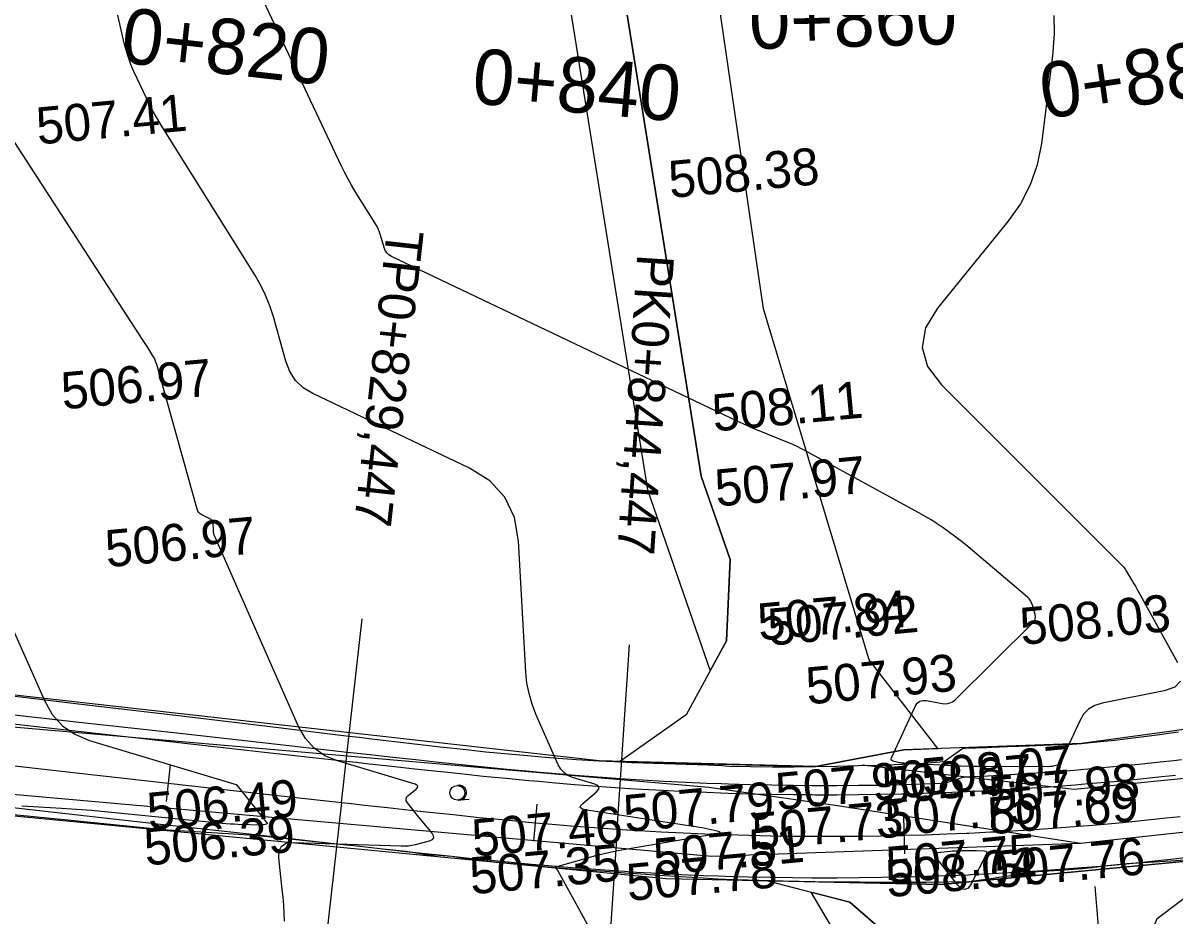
# Model space of a CAD drawing. Extents: x -636600 to -628587, y -1090963 to -1085869.
# Drawn here: x -629032.6 to -628970.2, y -1086797.1 to -1086748.7 of the extents above; entities that cross this region are included whole.
import ezdxf

# ---------------------------------------------------------------- set-up
doc = ezdxf.new("R2010")
doc.units = 0
for name, color, linetype in [('01_PARCELY_NÁVRH_PC', 7, 'Continuous'), ('40', 7, 'Continuous'), ('42', 7, 'Continuous'), ('43', 7, 'Continuous'), ('dno příkopu', 7, 'Continuous'), ('Ex_Major Contours', 7, 'Continuous'), ('Ex_Minor Contours', 7, 'Continuous'), ('HEKTOMETRY20', 7, 'Continuous'), ('HL_BODY', 7, 'Continuous'), ('koty_vše', 7, 'Continuous'), ('POLOMERY', 7, 'Continuous'), ('situace_osa', 7, 'Continuous'), ('situace_těleso', 7, 'Continuous'), ('situace_vozovka', 7, 'Continuous'), ('VRCHOLY', 7, 'Continuous')]:
    doc.layers.add(name, color=color, linetype=linetype)

msp = doc.modelspace()

# ---------------------------------------------------------------- linework, layer by layer
at = {"layer": '01_PARCELY_NÁVRH_PC'}
for points in [[(-629023.324, -1086607.22), (-629003.684, -1086743.443), (-628998.781, -1086774.012), (-628995.39, -1086783.823), (-628994.501, -1086782.193), (-628994.304, -1086777.783), (-628995.861, -1086773.279), (-629000.718, -1086742.992), (-629020.293, -1086607.22)], [(-629020.293, -1086607.22), (-629000.718, -1086742.992), (-628995.861, -1086773.279), (-628994.304, -1086777.783), (-628994.501, -1086782.193), (-628996.683, -1086786.194), (-629000.285, -1086788.747), (-628989.654, -1086788.998), (-628984.888, -1086788.095), (-628983.046, -1086788.029), (-628986.77, -1086783.218), (-628992.496, -1086764.214), (-629015.382, -1086607.22)], [(-628587.269, -1086709.846), (-628682.383, -1086727.217), (-628724.583, -1086735.169), (-628761.297, -1086743.7), (-628783.357, -1086747.624), (-628846.34, -1086756.327), (-628846.47, -1086755.528), (-628852.251, -1086756.326), (-628948.947, -1086783.446), (-628960.842, -1086785.791), (-628975.264, -1086787.75), (-628984.888, -1086788.095), (-628989.654, -1086788.998), (-629001.4, -1086788.689), (-629088.786, -1086778.863)], [(-629078.727, -1086787.275), (-628997.762, -1086795.072), (-628982.868, -1086795.387), (-628963.309, -1086793.531), (-628948.623, -1086790.56), (-628894.943, -1086775.724), (-628874.3, -1086769.216), (-628849.206, -1086762.461), (-628828.363, -1086758.784), (-628783.782, -1086753.088), (-628650.291, -1086728.39), (-628617.771, -1086723.656), (-628591.818, -1086717.128), (-628587.269, -1086716.269)], [(-628873.252, -1086904.22), (-628968.255, -1086812.872), (-628972.31, -1086807.723), (-628973.183, -1086802.18), (-628971.175, -1086797.224), (-628966.69, -1086793.852), (-628982.868, -1086795.387), (-628992.283, -1086795.188), (-628987.821, -1086796.349), (-628984.341, -1086799.373), (-628979.908, -1086806.883), (-628969.012, -1086819.299), (-628880.218, -1086904.22)], [(-628880.218, -1086904.22), (-628969.012, -1086819.299), (-628979.908, -1086806.883), (-628984.341, -1086799.373), (-628987.821, -1086796.349), (-628989.933, -1086795.8), (-628982.349, -1086808.65), (-628971.18, -1086821.376), (-628884.558, -1086904.22)]]:
    msp.add_lwpolyline(points, dxfattribs=at)
at = {"layer": '40'}
for p, q in [((-628975.66, -1086790.246), (-628987.154, -1086788.922)), ((-628961.64, -1086788.842), (-628975.66, -1086790.246)), ((-628988.486, -1086791.105), (-628975.318, -1086793.146)), ((-628975.318, -1086793.146), (-628959.737, -1086791.466))]:
    msp.add_line(p, q, dxfattribs=at)
at = {"layer": '42'}
for p, q in [((-629044.933, -1086785.837), (-628995.448, -1086790.121)), ((-629045.058, -1086789.444), (-628995.3, -1086793.853)), ((-628995.448, -1086790.121), (-628988.486, -1086791.105)), ((-628995.3, -1086793.853), (-628975.318, -1086793.146))]:
    msp.add_line(p, q, dxfattribs=at)
at = {"layer": '43'}
for p, q in [((-629008.938, -1086790.812), (-629008.44, -1086790.766)), ((-629009.037, -1086790.822), (-629008.938, -1086790.812))]:
    msp.add_line(p, q, dxfattribs=at)
msp.add_circle((-629009.075, -1086790.424), 0.4, dxfattribs=at)
msp.add_arc((-629008.975, -1086790.414), 0.4, 265.04666, 102.53226, dxfattribs=at)
at = {"layer": 'dno příkopu'}
msp.add_lwpolyline([(-629034.372, -1086786.054), (-629029.403, -1086786.609), (-629024.434, -1086787.164), (-629019.465, -1086787.719), (-629015.045, -1086788.213), (-629014.496, -1086788.274), (-629013.804, -1086788.351), (-629012.564, -1086788.489), (-629011.326, -1086788.625), (-629010.089, -1086788.759), (-629009.542, -1086788.817), (-629008.853, -1086788.889), (-629007.619, -1086789.015), (-629006.386, -1086789.137), (-629005.154, -1086789.253), (-629004.609, -1086789.302), (-629003.923, -1086789.363), (-629002.694, -1086789.466), (-629001.465, -1086789.561), (-629000.237, -1086789.648), (-628999.694, -1086789.684), (-628999.068, -1086789.723), (-628997.897, -1086789.789), (-628996.727, -1086789.847), (-628995.556, -1086789.897), (-628994.781, -1086789.926), (-628994.384, -1086789.939), (-628993.213, -1086789.972), (-628992.041, -1086789.998), (-628990.869, -1086790.015), (-628989.863, -1086790.023), (-628989.696, -1086790.024), (-628988.524, -1086790.024), (-628987.352, -1086790.017), (-628986.18, -1086790.001), (-628985.008, -1086789.977), (-628984.945, -1086789.976), (-628983.837, -1086789.945), (-628982.665, -1086789.905), (-628981.629, -1086789.562), (-628981.507, -1086789.556), (-628980.339, -1086789.5), (-628980.046, -1086789.484), (-628979.171, -1086789.435), (-628978.003, -1086789.362), (-628976.836, -1086789.28), (-628975.669, -1086789.191), (-628975.147, -1086789.148), (-628974.503, -1086789.093), (-628973.338, -1086788.987), (-628972.173, -1086788.873), (-628971.01, -1086788.751), (-628970.26, -1086788.668), (-628969.847, -1086788.621)], dxfattribs=at)
at = {"layer": 'Ex_Major Contours'}
msp.add_lwpolyline([(-628996.164, -1086808.228), (-629003.639, -1086794.628), (-629003.651, -1086794.607), (-629003.664, -1086794.587), (-629003.677, -1086794.568), (-629003.692, -1086794.549), (-629003.751, -1086794.475), (-629003.761, -1086794.458), (-629003.762, -1086794.444), (-629003.753, -1086794.433), (-629003.735, -1086794.425), (-629001.566, -1086793.824), (-629001.196, -1086793.726), (-629000.824, -1086793.638), (-629000.45, -1086793.559), (-629000.073, -1086793.489), (-628995.005, -1086792.62), (-628994.882, -1086792.592), (-628994.841, -1086792.561), (-628994.881, -1086792.529), (-628995.003, -1086792.496), (-628995.653, -1086792.358), (-628995.816, -1086792.325), (-628995.979, -1086792.294), (-628996.143, -1086792.266), (-628996.307, -1086792.239), (-629002.163, -1086791.348), (-629002.341, -1086791.299), (-629002.418, -1086791.221), (-629002.392, -1086791.116), (-629002.265, -1086790.981), (-629001.551, -1086790.388), (-629001.422, -1086790.25), (-629001.394, -1086790.133), (-629001.466, -1086790.035), (-629001.638, -1086789.958), (-629002.831, -1086789.599), (-629003.084, -1086789.494), (-629003.298, -1086789.345), (-629003.472, -1086789.151), (-629003.607, -1086788.913), (-629004.818, -1086786.167), (-629005.032, -1086785.616), (-629005.194, -1086785.052), (-629005.305, -1086784.477), (-629005.365, -1086783.889), (-629005.763, -1086776.789), (-629005.987, -1086775.506), (-629006.504, -1086774.42), (-629007.314, -1086773.53), (-629008.417, -1086772.837), (-629016.905, -1086768.795), (-629017.419, -1086768.484), (-629017.835, -1086768.09), (-629018.152, -1086767.613), (-629018.37, -1086767.052), (-629019.042, -1086764.644), (-629019.23, -1086764.05), (-629019.459, -1086763.475), (-629019.73, -1086762.918), (-629020.041, -1086762.379), (-629025.113, -1086754.27), (-629025.325, -1086753.921), (-629025.525, -1086753.565), (-629025.715, -1086753.204), (-629025.895, -1086752.837), (-629026.59, -1086751.357), (-629026.754, -1086750.984), (-629026.896, -1086750.603), (-629027.018, -1086750.215), (-629027.118, -1086749.82), (-629027.926, -1086746.225)], dxfattribs=at)
at = {"layer": 'Ex_Minor Contours'}
for points in [[(-628969.912, -1086784.385), (-628970.221, -1086784.707), (-628970.793, -1086784.906), (-628974.152, -1086785.567), (-628974.548, -1086785.69), (-628974.883, -1086785.891), (-628975.155, -1086786.169), (-628975.367, -1086786.526), (-628976.4, -1086788.789), (-628976.429, -1086788.839), (-628976.467, -1086788.879), (-628976.514, -1086788.908), (-628976.569, -1086788.927), (-628976.806, -1086788.982), (-628976.865, -1086788.994), (-628976.925, -1086789.002), (-628976.986, -1086789.007), (-628977.046, -1086789.009), (-628980.425, -1086789.003), (-628980.888, -1086788.999), (-628981.351, -1086788.99), (-628981.813, -1086788.975), (-628982.276, -1086788.954), (-628984.901, -1086788.82), (-628984.975, -1086788.814), (-628985.048, -1086788.805), (-628985.121, -1086788.793), (-628985.194, -1086788.777), (-628985.482, -1086788.706), (-628985.541, -1086788.682), (-628985.574, -1086788.646), (-628985.582, -1086788.597), (-628985.564, -1086788.536), (-628984.271, -1086785.741), (-628984.166, -1086785.575), (-628984.03, -1086785.468), (-628983.864, -1086785.42), (-628983.668, -1086785.431), (-628982.824, -1086785.59), (-628982.62, -1086785.606), (-628982.431, -1086785.574), (-628982.256, -1086785.494), (-628982.096, -1086785.367), (-628977.908, -1086781.225), (-628977.828, -1086781.126), (-628977.781, -1086781.018), (-628977.767, -1086780.901), (-628977.786, -1086780.775), (-628977.927, -1086780.254), (-628977.971, -1086780.13), (-628978.031, -1086780.016), (-628978.109, -1086779.912), (-628978.203, -1086779.82), (-628981.539, -1086777), (-628982.14, -1086776.517), (-628982.764, -1086776.066), (-628983.409, -1086775.647), (-628984.076, -1086775.261), (-628990.096, -1086771.971), (-628990.403, -1086771.809), (-628990.714, -1086771.656), (-628991.03, -1086771.512), (-628991.351, -1086771.378), (-628992.64, -1086770.859), (-628992.962, -1086770.727), (-628993.281, -1086770.59), (-628993.598, -1086770.448), (-628993.913, -1086770.301), (-629012.642, -1086761.381), (-629012.784, -1086761.295), (-629012.899, -1086761.186), (-629012.987, -1086761.054), (-629013.047, -1086760.899), (-629013.233, -1086760.233), (-629013.285, -1086760.069), (-629013.348, -1086759.91), (-629013.423, -1086759.756), (-629013.509, -1086759.607), (-629014.604, -1086757.856), (-629014.812, -1086757.512), (-629015.01, -1086757.163), (-629015.197, -1086756.808), (-629015.373, -1086756.447), (-629020.026, -1086746.551)], [(-628976.768, -1086748.337), (-628976.751, -1086749.32), (-628976.843, -1086750.505), (-628977.441, -1086755.257), (-628977.666, -1086756.413), (-628978.043, -1086757.504), (-628978.572, -1086758.529), (-628979.252, -1086759.49), (-628983.065, -1086764.169), (-628983.717, -1086765.246), (-628983.899, -1086766.299), (-628983.61, -1086767.328), (-628982.851, -1086768.333), (-628973.206, -1086777.964), (-628973.101, -1086778.076), (-628973.002, -1086778.194), (-628972.911, -1086778.317), (-628972.827, -1086778.447), (-628972.507, -1086778.975), (-628972.427, -1086779.107), (-628972.349, -1086779.24), (-628972.273, -1086779.374), (-628972.198, -1086779.509), (-628970.077, -1086783.375)], [(-629018.43, -1086797.369), (-629018.452, -1086796.94), (-629018.48, -1086796.51), (-629018.515, -1086796.082), (-629018.557, -1086795.653), (-629018.74, -1086793.942), (-629018.726, -1086793.569), (-629018.593, -1086793.306), (-629018.341, -1086793.155), (-629017.97, -1086793.113), (-629012.119, -1086793.301), (-629011.923, -1086793.3), (-629011.728, -1086793.286), (-629011.535, -1086793.258), (-629011.343, -1086793.215), (-629010.579, -1086793.02), (-629010.427, -1086792.958), (-629010.355, -1086792.87), (-629010.361, -1086792.756), (-629010.447, -1086792.617), (-629011.061, -1086791.868), (-629011.152, -1086791.758), (-629011.242, -1086791.647), (-629011.331, -1086791.535), (-629011.42, -1086791.423), (-629011.781, -1086790.969), (-629011.843, -1086790.863), (-629011.857, -1086790.762), (-629011.822, -1086790.666), (-629011.74, -1086790.575), (-629011.313, -1086790.22), (-629011.236, -1086790.137), (-629011.219, -1086790.067), (-629011.262, -1086790.008), (-629011.365, -1086789.962), (-629015.56, -1086788.699), (-629016.25, -1086788.414), (-629016.832, -1086788.008), (-629017.306, -1086787.48), (-629017.673, -1086786.83), (-629022.207, -1086776.548), (-629022.239, -1086776.464), (-629022.264, -1086776.378), (-629022.281, -1086776.291), (-629022.29, -1086776.201), (-629022.31, -1086775.84), (-629022.325, -1086775.756), (-629022.359, -1086775.685), (-629022.412, -1086775.627), (-629022.484, -1086775.581), (-629022.915, -1086775.376), (-629023.005, -1086775.321), (-629023.078, -1086775.252), (-629023.134, -1086775.169), (-629023.172, -1086775.07), (-629025.359, -1086767.229), (-629025.399, -1086767.105), (-629025.447, -1086766.985), (-629025.503, -1086766.869), (-629025.568, -1086766.756), (-629025.845, -1086766.313), (-629025.915, -1086766.203), (-629025.985, -1086766.092), (-629026.055, -1086765.982), (-629026.126, -1086765.873), (-629033.049, -1086755.211)], [(-629033.129, -1086781.596), (-629031.438, -1086785.432), (-629031.015, -1086786.18), (-629030.469, -1086786.788), (-629029.799, -1086787.255), (-629029.005, -1086787.583), (-629021.01, -1086789.991), (-629021.008, -1086789.992), (-629021.007, -1086789.993), (-629021.007, -1086789.995), (-629021.009, -1086789.996), (-629021.017, -1086790.003), (-629021.019, -1086790.005), (-629021.019, -1086790.007), (-629021.019, -1086790.009), (-629021.018, -1086790.011), (-629019.584, -1086791.817), (-629019.561, -1086791.846), (-629019.538, -1086791.875), (-629019.514, -1086791.904), (-629019.491, -1086791.933), (-629019.394, -1086792.05), (-629019.379, -1086792.075), (-629019.378, -1086792.096), (-629019.391, -1086792.111), (-629019.418, -1086792.123), (-629019.556, -1086792.158), (-629019.591, -1086792.166), (-629019.625, -1086792.171), (-629019.661, -1086792.173), (-629019.696, -1086792.173), (-629020.945, -1086792.133), (-629021.164, -1086792.124), (-629021.384, -1086792.112), (-629021.603, -1086792.096), (-629021.822, -1086792.076), (-629028.358, -1086791.436), (-629028.896, -1086791.386), (-629029.434, -1086791.341), (-629029.972, -1086791.302), (-629030.511, -1086791.267), (-629032.667, -1086791.139)]]:
    msp.add_lwpolyline(points, dxfattribs=at)
msp.add_lwpolyline([(-628983.22, -1086793.728), (-628983.161, -1086793.674), (-628983.042, -1086793.647), (-628982.381, -1086793.581), (-628982.261, -1086793.571), (-628982.141, -1086793.563), (-628982.021, -1086793.558), (-628981.9, -1086793.555), (-628981.388, -1086793.548), (-628981.282, -1086793.547), (-628981.177, -1086793.548), (-628981.071, -1086793.549), (-628980.965, -1086793.552), (-628980.543, -1086793.566), (-628980.457, -1086793.581), (-628980.409, -1086793.618), (-628980.4, -1086793.678), (-628980.429, -1086793.761), (-628981.253, -1086795.353), (-628981.413, -1086795.58), (-628981.587, -1086795.667), (-628981.773, -1086795.614), (-628981.973, -1086795.421), (-628983.155, -1086793.913), (-628983.218, -1086793.808)], close=True, dxfattribs=at)
at = {"layer": 'HEKTOMETRY20'}
for points in [[(-629024.628, -1086788.903), (-629024.85, -1086790.891)], [(-629004.765, -1086791.045), (-629004.944, -1086793.037)], [(-628984.902, -1086791.725), (-628984.853, -1086793.724)]]:
    msp.add_lwpolyline(points, dxfattribs=at)
at = {"layer": 'HL_BODY'}
for points in [[(-629015.351, -1086790.946), (-629014.24, -1086781.008)], [(-629000.422, -1086792.392), (-628999.751, -1086782.415)]]:
    msp.add_lwpolyline(points, dxfattribs=at)
at = {"layer": 'POLOMERY'}
for points in [[(-629015.351, -1086790.946), (-629016.461, -1086800.884)], [(-629000.422, -1086792.392), (-629001.093, -1086802.369)]]:
    msp.add_lwpolyline(points, dxfattribs=at)
at = {"layer": 'situace_osa'}
msp.add_lwpolyline([(-629034.677, -1086788.787), (-629029.708, -1086789.342), (-629024.739, -1086789.897), (-629019.77, -1086790.452), (-629015.351, -1086790.946), (-629014.801, -1086791.007), (-629014.108, -1086791.085), (-629012.866, -1086791.222), (-629011.624, -1086791.359), (-629010.381, -1086791.493), (-629009.831, -1086791.551), (-629009.138, -1086791.624), (-629007.894, -1086791.751), (-629006.65, -1086791.874), (-629005.406, -1086791.991), (-629004.855, -1086792.041), (-629004.161, -1086792.103), (-629002.915, -1086792.207), (-629001.669, -1086792.304), (-629000.422, -1086792.392), (-628999.87, -1086792.428), (-628999.233, -1086792.468), (-628998.043, -1086792.535), (-628996.853, -1086792.594), (-628995.663, -1086792.645), (-628994.876, -1086792.674), (-628994.472, -1086792.687), (-628993.282, -1086792.722), (-628992.09, -1086792.747), (-628990.899, -1086792.765), (-628989.877, -1086792.773), (-628989.708, -1086792.774), (-628988.516, -1086792.774), (-628987.325, -1086792.767), (-628986.134, -1086792.751), (-628984.942, -1086792.726), (-628984.878, -1086792.725), (-628983.751, -1086792.694), (-628982.561, -1086792.653), (-628981.494, -1086792.609), (-628981.37, -1086792.603), (-628980.18, -1086792.545), (-628979.882, -1086792.53), (-628978.991, -1086792.479), (-628977.802, -1086792.405), (-628976.613, -1086792.322), (-628975.425, -1086792.231), (-628974.894, -1086792.188), (-628974.238, -1086792.132), (-628973.051, -1086792.024), (-628971.866, -1086791.908), (-628970.681, -1086791.784), (-628969.918, -1086791.699)], dxfattribs=at)
at = {"layer": 'situace_těleso'}
for points in [[(-629034.259, -1086785.041), (-629029.294, -1086785.634), (-629024.329, -1086786.227), (-629019.364, -1086786.82), (-629014.949, -1086787.347), (-629014.4, -1086787.412), (-629013.709, -1086787.495), (-629012.471, -1086787.642), (-629011.235, -1086787.788), (-629010, -1086787.931), (-629009.455, -1086787.992), (-629008.768, -1086788.067), (-629007.537, -1086788.196), (-629006.307, -1086788.315), (-629005.078, -1086788.425), (-629004.535, -1086788.471), (-629003.851, -1086788.525), (-629002.625, -1086788.613), (-629001.4, -1086788.689), (-629000.177, -1086788.753), (-628999.636, -1086788.776), (-628999.012, -1086788.801), (-628997.847, -1086788.838), (-628996.682, -1086788.879), (-628995.517, -1086788.908), (-628994.748, -1086788.953), (-628994.353, -1086788.972), (-628993.188, -1086788.996), (-628992.023, -1086789.008), (-628990.857, -1086789.009), (-628989.858, -1086789.001), (-628989.692, -1086788.999), (-628988.527, -1086788.976), (-628987.363, -1086788.943), (-628986.198, -1086788.92), (-628985.035, -1086788.875), (-628984.972, -1086788.872), (-628983.872, -1086788.811), (-628982.71, -1086788.728), (-628981.698, -1086788.001), (-628981.578, -1086787.998), (-628980.419, -1086787.963), (-628980.128, -1086787.953), (-628979.261, -1086787.908), (-628978.101, -1086787.87), (-628976.941, -1086787.832), (-628975.782, -1086787.782), (-628975.264, -1086787.75), (-628974.626, -1086787.687), (-628973.472, -1086787.564), (-628972.32, -1086787.429), (-628971.169, -1086787.282), (-628970.428, -1086787.181), (-628970.02, -1086787.124)], [(-628969.65, -1086794.069), (-628970.427, -1086794.122), (-628971.633, -1086794.201), (-628972.839, -1086794.275), (-628974.04, -1086794.401), (-628974.703, -1086794.478), (-628975.24, -1086794.537), (-628976.445, -1086794.626), (-628977.65, -1086794.698), (-628978.849, -1086794.879), (-628979.748, -1086795.012), (-628980.05, -1086795.056), (-628981.252, -1086795.228), (-628981.377, -1086795.246), (-628982.461, -1086795.265), (-628983.672, -1086795.272), (-628984.816, -1086795.274), (-628984.881, -1086795.274), (-628986.091, -1086795.272), (-628987.3, -1086795.265), (-628988.509, -1086795.254), (-628989.718, -1086795.238), (-628989.89, -1086795.235), (-628990.926, -1086795.217), (-628992.135, -1086795.191), (-628993.343, -1086795.161), (-628994.551, -1086795.119), (-628994.96, -1086795.096), (-628995.757, -1086795.05), (-628996.963, -1086794.976), (-628998.169, -1086794.898), (-628999.374, -1086794.816), (-629000.02, -1086794.77), (-629000.579, -1086794.729), (-629001.842, -1086794.633), (-629003.103, -1086794.533), (-629004.362, -1086794.427), (-629005.063, -1086794.362), (-629005.619, -1086794.311), (-629006.874, -1086794.193), (-629008.128, -1086794.074), (-629009.371, -1086793.864), (-629010.071, -1086793.824), (-629010.626, -1086793.792), (-629011.868, -1086793.603), (-629013.115, -1086793.471), (-629014.36, -1086793.339), (-629015.053, -1086793.265), (-629015.603, -1086793.206), (-629020.025, -1086792.734), (-629025.021, -1086792.422), (-629029.997, -1086791.93), (-629034.974, -1086791.438)]]:
    msp.add_lwpolyline(points, dxfattribs=at)
at = {"layer": 'situace_vozovka'}
for points in [[(-629034.427, -1086786.55), (-629029.458, -1086787.106), (-629024.489, -1086787.661), (-629019.52, -1086788.216), (-629015.101, -1086788.71), (-629014.551, -1086788.771), (-629013.859, -1086788.848), (-629012.619, -1086788.986), (-629011.38, -1086789.122), (-629010.142, -1086789.256), (-629009.594, -1086789.314), (-629008.905, -1086789.386), (-629007.669, -1086789.513), (-629006.434, -1086789.634), (-629005.2, -1086789.751), (-629004.654, -1086789.8), (-629003.966, -1086789.861), (-629002.734, -1086789.964), (-629001.502, -1086790.06), (-629000.271, -1086790.147), (-628999.726, -1086790.183), (-628999.098, -1086790.222), (-628997.924, -1086790.288), (-628996.75, -1086790.347), (-628995.575, -1086790.397), (-628994.799, -1086790.425), (-628994.4, -1086790.439), (-628993.225, -1086790.472), (-628992.05, -1086790.498), (-628990.874, -1086790.515), (-628989.866, -1086790.523), (-628989.699, -1086790.524), (-628988.523, -1086790.524), (-628987.347, -1086790.517), (-628986.172, -1086790.501), (-628984.996, -1086790.477), (-628984.932, -1086790.475), (-628983.821, -1086790.445), (-628982.646, -1086790.404), (-628981.593, -1086790.361), (-628981.471, -1086790.355), (-628980.297, -1086790.298), (-628980.003, -1086790.283), (-628979.123, -1086790.233), (-628977.95, -1086790.16), (-628976.777, -1086790.078), (-628975.605, -1086789.988), (-628975.08, -1086789.945), (-628974.433, -1086789.89), (-628973.263, -1086789.784), (-628972.093, -1086789.669), (-628970.923, -1086789.547), (-628970.17, -1086789.463)], [(-629034.927, -1086791.023), (-629029.958, -1086791.578), (-629024.989, -1086792.133), (-629020.02, -1086792.688), (-629015.601, -1086793.182), (-629015.051, -1086793.243), (-629014.358, -1086793.321), (-629013.113, -1086793.459), (-629011.867, -1086793.596), (-629010.62, -1086793.73), (-629010.067, -1086793.789), (-629009.37, -1086793.862), (-629008.119, -1086793.99), (-629006.866, -1086794.114), (-629005.612, -1086794.232), (-629005.056, -1086794.282), (-629004.355, -1086794.344), (-629003.096, -1086794.45), (-629001.836, -1086794.547), (-629000.573, -1086794.637), (-629000.014, -1086794.674), (-628999.368, -1086794.714), (-628998.163, -1086794.782), (-628996.957, -1086794.842), (-628995.751, -1086794.893), (-628994.954, -1086794.923), (-628994.545, -1086794.936), (-628993.338, -1086794.971), (-628992.131, -1086794.997), (-628990.924, -1086795.015), (-628989.889, -1086795.023), (-628989.717, -1086795.024), (-628988.51, -1086795.024), (-628987.303, -1086795.017), (-628986.095, -1086795), (-628984.888, -1086794.976), (-628984.823, -1086794.974), (-628983.682, -1086794.943), (-628982.475, -1086794.901), (-628981.394, -1086794.856), (-628981.269, -1086794.851), (-628980.063, -1086794.792), (-628979.761, -1086794.776), (-628978.858, -1086794.725), (-628977.653, -1086794.65), (-628976.449, -1086794.566), (-628975.245, -1086794.474), (-628974.707, -1086794.43), (-628974.042, -1086794.373), (-628972.84, -1086794.264), (-628971.639, -1086794.146), (-628970.438, -1086794.02), (-628969.665, -1086793.935)]]:
    msp.add_lwpolyline(points, dxfattribs=at)
at = {"layer": 'VRCHOLY'}
msp.add_lwpolyline([(-628974.553, -1086795.504), (-628972.885, -1086815.434)], dxfattribs=at)

# ---------------------------------------------------------------- texts
at = {"layer": 'HEKTOMETRY20'}
for s, rotation, p in [('0+860', 1.39446, (-628993.243, -1086750.152)), ('0+820', 353.62474, (-629027.377, -1086750.863)), ('0+880', 8.13513, (-628977.293, -1086753.936)), ('0+840', 354.87592, (-629008.345, -1086753.074))]:
    msp.add_text(s, height=3, rotation=rotation, dxfattribs=at).set_placement(p)
at = {"layer": 'HL_BODY'}
for s, rotation, p in [('TP0+829,447', 263.62474, (-629012.882, -1086759.848)), ('PK0+844,447', 266.15249, (-628999.327, -1086761.215))]:
    msp.add_text(s, height=2, rotation=rotation, dxfattribs=at).set_placement(p)
at = {"layer": 'koty_vše'}
for s, p in [('507.41', (-629031.788, -1086755.318)), ('508.38', (-628997.545, -1086758.217)), ('506.97', (-629030.443, -1086769.665)), ('508.11', (-628995.182, -1086770.862)), ('507.97', (-628995.033, -1086774.926)), ('506.97', (-629028.056, -1086778.21)), ('507.84', (-628992.719, -1086782.181)), ('507.92', (-628992.168, -1086782.461)), ('508.03', (-628978.511, -1086782.417)), ('507.93', (-628990.102, -1086785.642)), ('508.07', (-628983.844, -1086790.57)), ('507.96', (-628991.741, -1086791.36)), ('508.07', (-628985.978, -1086791.061)), ('507.98', (-628980.188, -1086791.554)), ('506.49', (-629025.79, -1086792.43)), ('507.79', (-628999.981, -1086792.554)), ('507.75', (-628985.819, -1086792.794)), ('507.69', (-628980.248, -1086792.684)), ('507.73', (-628993.011, -1086793.538)), ('507.46', (-629008.191, -1086793.875)), ('506.39', (-629025.95, -1086794.364)), ('507.51', (-628998.36, -1086794.913)), ('507.75', (-628985.759, -1086795.36)), ('507.35', (-629008.315, -1086795.926)), ('507.76', (-628979.898, -1086795.584)), ('507.78', (-628999.824, -1086796.286)), ('508.04', (-628985.778, -1086796.085))]:
    msp.add_text(s, height=2, rotation=5.35151, dxfattribs=at).set_placement(p)

doc.saveas('drawing.dxf')
